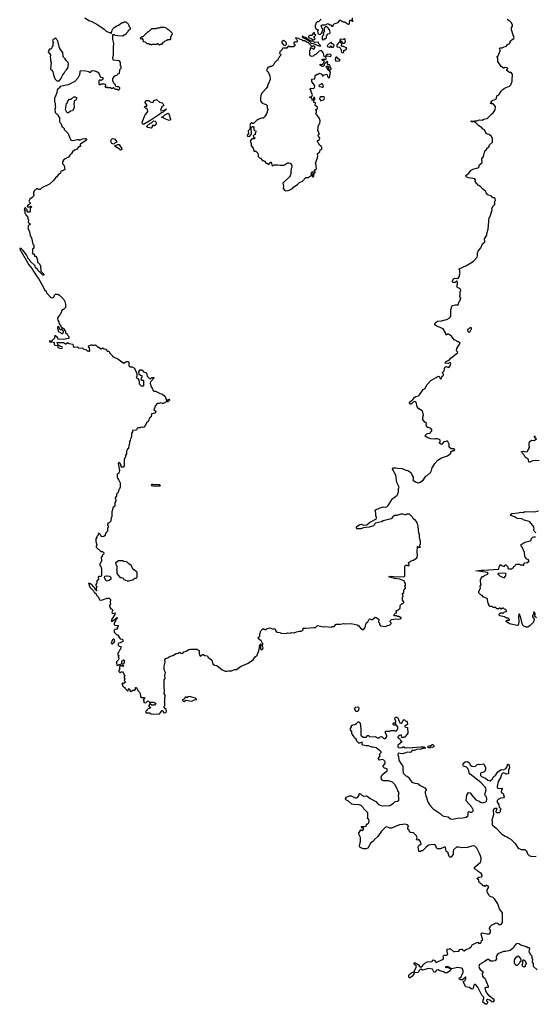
# Model space of a CAD drawing. Extents: x 1966327 to 2147849, y 395140 to 552178.
# Tile 301 of 316: x 2087882 to 2096551, y 495738 to 512296. Entities that reach past the tile are written whole.
import ezdxf

# ---------------------------------------------------------------- set-up
doc = ezdxf.new("R2010")
doc.units = 0

msp = doc.modelspace()

# ---------------------------------------------------------------- linework, layer by layer
at = {"layer": '0CON20XD'}
for points in [[(2088975, 512328), (2089055, 512279), (2089085, 512269), (2089195, 512209), (2089305, 512137), (2089336, 512106), (2089385, 512082), (2089402, 512082), (2089415, 512070), (2089428, 512072), (2089438, 512122), (2089450, 512145), (2089470, 512165), (2089515, 512192), (2089545, 512202), (2089605, 512250), (2089625, 512250), (2089635, 512260), (2089665, 512260), (2089682, 512242), (2089695, 512240), (2089708, 512228), (2089710, 512215), (2089720, 512205), (2089720, 512185), (2089740, 512165), (2089740, 512135), (2089700, 512105), (2089698, 512092), (2089670, 512065), (2089670, 512055), (2089658, 512042), (2089630, 512035), (2089615, 512020), (2089535, 512022), (2089483, 512033), (2089475, 512040), (2089445, 512040), (2089440, 512035), (2089443, 511965), (2089460, 511895), (2089453, 511835), (2089453, 511695), (2089443, 511655), (2089450, 511625), (2089455, 511620), (2089548, 511608), (2089570, 511575), (2089570, 511525), (2089580, 511515), (2089580, 511475), (2089560, 511455), (2089557, 511393), (2089547, 511383), (2089525, 511380), (2089515, 511360), (2089485, 511350), (2089462, 511328), (2089440, 511305), (2089440, 511275), (2089450, 511265), (2089460, 511235), (2089487, 511207), (2089490, 511185), (2089515, 511170), (2089545, 511170), (2089560, 511155), (2089560, 511135), (2089550, 511125), (2089548, 511112), (2089535, 511110), (2089525, 511120), (2089495, 511120), (2089465, 511150), (2089455, 511150), (2089445, 511140), (2089425, 511140), (2089415, 511150), (2089365, 511150), (2089355, 511160), (2089345, 511160), (2089335, 511150), (2089320, 511165), (2089320, 511175), (2089330, 511185), (2089328, 511198), (2089295, 511220), (2089285, 511210), (2089245, 511210), (2089238, 511202), (2089225, 511200), (2089220, 511205), (2089220, 511275), (2089235, 511290), (2089242, 511282), (2089255, 511280), (2089272, 511298), (2089290, 511305), (2089275, 511320), (2089252, 511322), (2089240, 511335), (2089219, 511389), (2089177, 511417), (2089145, 511430), (2089105, 511437), (2089085, 511430), (2089065, 511410), (2089055, 511410), (2089047, 511417), (2088992, 511432), (2088903, 511437), (2088893, 511427), (2088892, 511395), (2088882, 511355), (2088858, 511315), (2088808, 511255), (2088695, 511200), (2088565, 511170), (2088550, 511155), (2088550, 511145), (2088532, 511138), (2088510, 511115), (2088507, 511073), (2088480, 510995), (2088470, 510985), (2088470, 510915), (2088480, 510895), (2088480, 510845), (2088487, 510823), (2088472, 510785), (2088480, 510735), (2088505, 510710), (2088520, 510705), (2088528, 510678), (2088550, 510645), (2088553, 510583), (2088562, 510562), (2088580, 510545), (2088580, 510535), (2088590, 510525), (2088592, 510492), (2088605, 510490), (2088630, 510465), (2088632, 510452), (2088700, 510385), (2088723, 510303), (2088735, 510280), (2088755, 510268), (2088775, 510267), (2088855, 510282), (2088875, 510280), (2088895, 510268), (2088938, 510292), (2088975, 510300), (2088998, 510298), (2089004, 510284), (2088995, 510265), (2088907, 510205), (2088900, 510195), (2088906, 510164), (2088888, 510162), (2088865, 510148), (2088835, 510116), (2088805, 510103), (2088768, 510075), (2088753, 510047), (2088725, 510020), (2088704, 509986), (2088645, 509959), (2088618, 509935), (2088602, 509908), (2088601, 509885), (2088609, 509865), (2088632, 509842), (2088640, 509775), (2088610, 509755), (2088594, 509756), (2088575, 509748), (2088566, 509714), (2088531, 509689), (2088509, 509651), (2088482, 509635), (2088455, 509598), (2088385, 509532), (2088255, 509468), (2088225, 509440), (2088195, 509440), (2088185, 509450), (2088165, 509450), (2088145, 509430), (2088135, 509430), (2088123, 509417), (2088112, 509385), (2088118, 509335), (2088092, 509308), (2088054, 509276), (2088038, 509245), (2088042, 509232), (2088057, 509217), (2088057, 509203), (2088038, 509182), (2088010, 509165), (2088015, 509150), (2088055, 509150), (2088065, 509160), (2088078, 509158), (2088080, 509145), (2088060, 509125), (2088060, 509075), (2088045, 509060), (2088022, 509062), (2088010, 509075), (2088008, 509098), (2087992, 509112), (2087985, 509130), (2087962, 509128), (2087960, 509105), (2087980, 509085), (2087970, 509075), (2087970, 509045), (2087982, 509032), (2087983, 509013), (2088020, 508975), (2088020, 508945), (2088032, 508925), (2088023, 508893), (2088042, 508872), (2088060, 508865), (2088058, 508852), (2088045, 508850), (2088028, 508835), (2088022, 508795), (2088046, 508726), (2088057, 508667), (2088087, 508615), (2088090, 508565), (2088100, 508555), (2088103, 508523), (2088120, 508505), (2088120, 508455), (2088100, 508435), (2088100, 508385), (2088090, 508375), (2088105, 508360), (2088128, 508358), (2088132, 508322), (2088158, 508318), (2088160, 508305), (2088170, 508295), (2088170, 508275), (2088180, 508265), (2088180, 508215), (2088198, 508208), (2088218, 508188), (2088220, 508175), (2088230, 508165), (2088230, 508115), (2088240, 508105), (2088240, 508065), (2088288, 508018), (2088290, 508005), (2088285, 508000), (2088272, 508002), (2088190, 508085), (2088190, 508095), (2088170, 508105), (2088150, 508125), (2088140, 508155), (2088060, 508235), (2088060, 508245), (2088020, 508285), (2088020, 508295), (2087995, 508340), (2087943, 508413), (2087905, 508448), (2087885, 508450), (2087882, 508435), (2088038, 508175), (2088094, 508104), (2088118, 508055), (2088174, 507974)], [(2090235, 511870), (2090205, 511890), (2090195, 511890), (2090185, 511880), (2090105, 511880), (2090095, 511870), (2090088, 511878), (2090065, 511880), (2090055, 511890), (2090025, 511890), (2089998, 511918), (2089962, 511922), (2089960, 511965), (2089948, 511978), (2089935, 511980), (2089925, 511970), (2089910, 511985), (2089932, 512008), (2089965, 512020), (2090042, 512098), (2090055, 512100), (2090105, 512150), (2090185, 512150), (2090195, 512160), (2090235, 512158), (2090255, 512168), (2090305, 512168), (2090345, 512160), (2090375, 512130), (2090385, 512130), (2090440, 512075), (2090448, 512055), (2090420, 512005), (2090420, 511975), (2090405, 511960), (2090375, 511958), (2090345, 511940), (2090323, 511937), (2090305, 511920), (2090290, 511915), (2090265, 511880), (2090245, 511880), (2090235, 511870)], [(2092950, 512305), (2092908, 512262), (2092885, 512260), (2092862, 512238), (2092860, 512215), (2092850, 512205), (2092848, 512175), (2092862, 512142), (2092900, 512125), (2092900, 512115), (2092890, 512105), (2092892, 512072), (2092912, 512052), (2092935, 512050)], [(2092935, 512050), (2092958, 512072), (2092970, 512105), (2092980, 512115), (2092980, 512135), (2092962, 512152), (2092960, 512175), (2092950, 512185), (2092952, 512198), (2092965, 512210), (2093025, 512210), (2093065, 512230), (2093095, 512210), (2093118, 512208), (2093125, 512190), (2093145, 512190), (2093158, 512202), (2093160, 512215), (2093172, 512228), (2093235, 512250), (2093265, 512290), (2093278, 512288), (2093292, 512272), (2093305, 512270), (2093315, 512260), (2093345, 512260), (2093355, 512250), (2093368, 512248), (2093382, 512232), (2093405, 512222), (2093415, 512222), (2093427, 512233), (2093432, 512288), (2093455, 512290), (2093475, 512270), (2093488, 512272), (2093480, 512285), (2093480, 512325)], [(2092995, 511960), (2093012, 511978), (2093025, 511980), (2093038, 511992), (2093040, 512025), (2093050, 512035), (2093050, 512045), (2093065, 512060), (2093088, 512062), (2093100, 512075), (2093098, 512118), (2093082, 512132), (2093080, 512145), (2093055, 512170), (2093035, 512180), (2093022, 512178), (2093000, 512155), (2093000, 512095), (2092980, 512065), (2092990, 512055), (2092990, 512035), (2092970, 512015), (2092970, 511965), (2092995, 511960)], [(2095285, 507770), (2095240, 507790), (2095230, 507805), (2095237, 507813), (2095242, 507875), (2095235, 507900), (2095225, 507900), (2095203, 507877), (2095168, 507878), (2095152, 507895), (2095175, 507938), (2095195, 507948), (2095235, 507942), (2095265, 507960), (2095288, 508035), (2095280, 508045), (2095280, 508085), (2095270, 508095), (2095272, 508108), (2095395, 508162), (2095476, 508214), (2095515, 508242), (2095572, 508305), (2095580, 508325), (2095578, 508375), (2095592, 508405), (2095635, 508460), (2095662, 508525), (2095702, 508558), (2095698, 508612), (2095738, 508675), (2095738, 508702), (2095758, 508775), (2095773, 508967), (2095790, 508985), (2095797, 509003), (2095813, 509067), (2095827, 509093), (2095822, 509115), (2095840, 509165), (2095852, 509178), (2095870, 509185), (2095870, 509205), (2095860, 509215), (2095870, 509225), (2095870, 509245), (2095880, 509255), (2095878, 509288), (2095865, 509300), (2095845, 509300), (2095838, 509308), (2095825, 509310), (2095815, 509330), (2095755, 509350), (2095723, 509383), (2095720, 509405), (2095662, 509452), (2095640, 509475), (2095635, 509490), (2095625, 509490), (2095605, 509510), (2095595, 509510), (2095555, 509550), (2095538, 509575), (2095548, 509605), (2095535, 509622), (2095425, 509639), (2095391, 509651), (2095382, 509675), (2095433, 509717), (2095474, 509766), (2095515, 509790), (2095587, 509803), (2095600, 509815), (2095612, 509855), (2095658, 509895), (2095650, 509955), (2095677, 509995), (2095701, 510089), (2095730, 510115), (2095745, 510140), (2095770, 510155), (2095781, 510189), (2095830, 510235), (2095830, 510305), (2095820, 510315), (2095820, 510325), (2095777, 510367), (2095745, 510372), (2095724, 510384), (2095696, 510446), (2095665, 510460), (2095649, 510479), (2095595, 510517), (2095545, 510570), (2095515, 510580), (2095485, 510578), (2095472, 510585), (2095472, 510595), (2095525, 510590), (2095535, 510598), (2095565, 510598), (2095615, 510614), (2095655, 510607), (2095688, 510622), (2095735, 510633), (2095755, 510647), (2095815, 510710), (2095845, 510728), (2095877, 510783), (2095880, 510835), (2095845, 510882), (2095815, 510880), (2095800, 510885), (2095798, 510895), (2095818, 510912), (2095808, 510925), (2095890, 510965), (2095898, 510975), (2095902, 511015), (2095938, 511035), (2095974, 511096), (2096006, 511124), (2096033, 511147), (2096115, 511180), (2096137, 511203), (2096160, 511265), (2096160, 511325), (2096170, 511335), (2096168, 511375), (2096145, 511410), (2096115, 511408), (2096103, 511413), (2096074, 511444), (2096070, 511455), (2096088, 511475), (2096080, 511485), (2096035, 511490), (2096028, 511482), (2096015, 511480), (2095995, 511500), (2095975, 511510), (2095920, 511595), (2095922, 511652), (2095910, 511665), (2095910, 511675), (2095925, 511690), (2095962, 511775), (2095962, 511785), (2095947, 511805), (2095952, 511825), (2095996, 511824), (2096025, 511840), (2096065, 511850), (2096085, 511880), (2096120, 511895), (2096120, 511905), (2096130, 511915), (2096130, 511935), (2096165, 511970), (2096175, 511970), (2096188, 511982), (2096197, 511995), (2096177, 512037), (2096150, 512125), (2096153, 512157), (2096170, 512185), (2096170, 512205), (2096150, 512245), (2096125, 512272), (2096075, 512302)], [(2092935, 511852), (2092940, 511855), (2092938, 511865), (2092909, 511889), (2092898, 511918), (2092844, 511914), (2092807, 511937), (2092785, 511937), (2092732, 511962), (2092687, 511997), (2092662, 512002), (2092645, 512020), (2092630, 512015), (2092630, 512005), (2092648, 511998), (2092664, 511984), (2092685, 511972), (2092705, 511970), (2092720, 511955), (2092738, 511948), (2092782, 511902), (2092815, 511898), (2092885, 511867), (2092935, 511852)], [(2092815, 511958), (2092835, 511962), (2092850, 511975), (2092820, 512005), (2092838, 512012), (2092860, 512035), (2092840, 512055), (2092838, 512078), (2092825, 512080), (2092788, 512032), (2092752, 512028), (2092740, 512015), (2092740, 511995), (2092782, 511982), (2092815, 511958)], [(2088545, 511270), (2088575, 511300), (2088605, 511370), (2088630, 511395), (2088645, 511430), (2088675, 511460), (2088690, 511485), (2088700, 511505), (2088702, 511555), (2088698, 511575), (2088661, 511611), (2088646, 511636), (2088613, 511673), (2088608, 511745), (2088568, 511795), (2088553, 511823), (2088525, 511940), (2088502, 511962), (2088498, 511978), (2088485, 511990), (2088468, 511972), (2088432, 511958), (2088440, 511945), (2088440, 511925), (2088450, 511915), (2088450, 511905), (2088440, 511895), (2088440, 511855), (2088420, 511835), (2088418, 511812), (2088405, 511800), (2088385, 511800), (2088370, 511785), (2088360, 511755), (2088400, 511705), (2088392, 511665), (2088400, 511645), (2088400, 511595), (2088410, 511585), (2088400, 511465), (2088412, 511452), (2088428, 511448), (2088430, 511435), (2088440, 511425), (2088443, 511393), (2088450, 511385), (2088450, 511355), (2088460, 511345), (2088460, 511325), (2088480, 511305), (2088480, 511295), (2088505, 511270), (2088545, 511270)], [(2092345, 509420), (2092395, 509422), (2092415, 509428), (2092471, 509459), (2092492, 509485), (2092552, 509525), (2092585, 509560), (2092635, 509580), (2092695, 509640), (2092735, 509640), (2092755, 509660), (2092770, 509665), (2092782, 509678), (2092788, 509702), (2092782, 509715), (2092792, 509738), (2092805, 509740), (2092810, 509735), (2092810, 509695), (2092798, 509682), (2092798, 509665), (2092805, 509653), (2092825, 509658), (2092830, 509675), (2092820, 509695), (2092852, 509725), (2092848, 509738), (2092830, 509755), (2092872, 509795), (2092864, 509825), (2092869, 509849), (2092857, 509875), (2092893, 509995), (2092890, 510045), (2092918, 510062), (2092927, 510073), (2092932, 510108), (2092948, 510112), (2092960, 510125), (2092960, 510155), (2092950, 510165), (2092950, 510175), (2092935, 510180), (2092910, 510205), (2092910, 510215), (2092895, 510230), (2092890, 510245), (2092890, 510255), (2092902, 510268), (2092918, 510272), (2092920, 510295), (2092930, 510305), (2092930, 510315), (2092912, 510322), (2092903, 510343), (2092900, 510355), (2092920, 510375), (2092910, 510385), (2092910, 510405), (2092893, 510433), (2092892, 510455), (2092900, 510465), (2092898, 510502), (2092915, 510540), (2092927, 510553), (2092932, 510595), (2092920, 510635), (2092885, 510690), (2092860, 510715), (2092860, 510725), (2092870, 510735), (2092870, 510765), (2092863, 510773), (2092863, 510787), (2092875, 510790), (2092890, 510805), (2092890, 510825), (2092850, 510855), (2092858, 510898), (2092830, 510905), (2092830, 510935), (2092848, 510965), (2092840, 510985), (2092835, 510990), (2092822, 510988), (2092820, 510945), (2092815, 510940), (2092800, 510945), (2092800, 510965), (2092788, 510978), (2092760, 510985), (2092762, 510998), (2092785, 511000), (2092793, 511007), (2092803, 511035), (2092783, 511083), (2092782, 511105), (2092760, 511135), (2092777, 511143), (2092815, 511141), (2092828, 511142), (2092839, 511151), (2092844, 511184), (2092796, 511255), (2092796, 511294), (2092845, 511302), (2092851, 511345), (2092863, 511365), (2092885, 511378), (2092905, 511380), (2092925, 511398), (2092960, 511380), (2092975, 511350), (2092985, 511350), (2093002, 511368), (2093045, 511380), (2093060, 511335), (2093070, 511325), (2093090, 511320), (2093110, 511415), (2093080, 511450), (2093064, 511454), (2093052, 511485), (2093030, 511505), (2093055, 511520), (2093069, 511509), (2093080, 511450), (2093095, 511448), (2093105, 511453), (2093120, 511465), (2093121, 511475), (2093100, 511505), (2093090, 511535), (2093063, 511543), (2093050, 511555), (2093062, 511568), (2093055, 511592), (2093045, 511592), (2093025, 511570), (2093010, 511565), (2092990, 511510), (2092965, 511510), (2092935, 511530), (2092932, 511548), (2092963, 511543), (2092979, 511551), (2093000, 511595), (2092998, 511618), (2092985, 511620), (2092975, 511612), (2092963, 511623), (2092965, 511630), (2092995, 511640), (2093015, 511620), (2093026, 511624), (2093032, 511635), (2093030, 511680), (2093015, 511670), (2093000, 511675), (2092992, 511732), (2092955, 511780), (2092915, 511768), (2092868, 511715), (2092832, 511698), (2092815, 511682), (2092785, 511680), (2092762, 511702), (2092760, 511785), (2092770, 511795), (2092772, 511828), (2092818, 511808), (2092825, 511800), (2092838, 511812), (2092840, 511825), (2092850, 511835), (2092835, 511850), (2092805, 511850), (2092795, 511840), (2092782, 511852), (2092780, 511865), (2092768, 511878), (2092752, 511882), (2092748, 511898), (2092738, 511908), (2092713, 511913), (2092675, 511938), (2092643, 511943), (2092625, 511958), (2092588, 511968), (2092575, 511980), (2092525, 511990), (2092520, 511985), (2092538, 511968), (2092550, 511935), (2092535, 511920), (2092525, 511920), (2092515, 511930), (2092490, 511905), (2092490, 511885), (2092508, 511878), (2092510, 511855), (2092485, 511840), (2092415, 511840), (2092405, 511850), (2092395, 511850), (2092372, 511818), (2092305, 511820), (2092293, 511807), (2092285, 511780), (2092253, 511757), (2092252, 511732), (2092280, 511705), (2092250, 511675), (2092247, 511663), (2092230, 511645), (2092220, 511615), (2092205, 511610), (2092165, 511570), (2092155, 511540), (2092135, 511520), (2092125, 511520), (2092115, 511510), (2092095, 511510), (2092085, 511500), (2092065, 511500), (2092050, 511485), (2092050, 511475), (2092040, 511465), (2092040, 511435), (2092057, 511417), (2092080, 511365), (2092090, 511355), (2092092, 511288), (2092078, 511245), (2092048, 511195), (2092047, 511173), (2092025, 511140), (2091958, 511065), (2091938, 511025), (2091928, 510975), (2091928, 510935), (2091935, 510920), (2091960, 510895), (2092025, 510870), (2092042, 510852), (2092042, 510815), (2092052, 510785), (2092038, 510725), (2092005, 510670), (2091975, 510640), (2091945, 510640), (2091900, 510625), (2091885, 510610), (2091875, 510610), (2091815, 510550), (2091795, 510550), (2091785, 510560), (2091775, 510560), (2091765, 510550), (2091752, 510515), (2091760, 510475), (2091750, 510465), (2091750, 510455), (2091722, 510425), (2091730, 510385), (2091704, 510356), (2091715, 510338), (2091747, 510333), (2091772, 510368), (2091778, 510385), (2091772, 510478), (2091795, 510500), (2091808, 510498), (2091820, 510485), (2091820, 510445), (2091832, 510432), (2091850, 510425), (2091850, 510405), (2091840, 510395), (2091840, 510375), (2091850, 510365), (2091825, 510360), (2091810, 510345), (2091812, 510322), (2091828, 510318), (2091838, 510302), (2091825, 510290), (2091785, 510290), (2091758, 510255), (2091772, 510212), (2091772, 510175), (2091807, 510137), (2091820, 510085), (2091835, 510080), (2091848, 510088), (2091885, 510050), (2091892, 509995), (2091912, 509972), (2091928, 509968), (2091965, 509930), (2091975, 509930), (2091985, 509920), (2092008, 509918), (2092012, 509902), (2092032, 509882), (2092048, 509878), (2092062, 509862), (2092088, 509882), (2092095, 509900), (2092108, 509898), (2092123, 509853), (2092135, 509840), (2092165, 509858), (2092215, 509858), (2092255, 509848), (2092315, 509852), (2092335, 509858), (2092385, 509888), (2092405, 509890), (2092430, 509885), (2092450, 509865), (2092460, 509815), (2092448, 509792), (2092440, 509745), (2092442, 509708), (2092427, 509673), (2092418, 509655), (2092308, 509545), (2092320, 509495), (2092310, 509455), (2092345, 509420)], [(2092345, 511862), (2092367, 511883), (2092367, 511907), (2092342, 511935), (2092315, 511946), (2092290, 511925), (2092290, 511905), (2092315, 511872), (2092345, 511862)], [(2093155, 511832), (2093170, 511855), (2093167, 511867), (2093148, 511888), (2093132, 511892), (2093125, 511910), (2093105, 511910), (2093052, 511865), (2093057, 511847), (2093085, 511834), (2093100, 511835), (2093115, 511860), (2093127, 511837), (2093155, 511832)], [(2093315, 511739), (2093325, 511743), (2093331, 511755), (2093330, 511780), (2093365, 511792), (2093380, 511815), (2093378, 511825), (2093325, 511848), (2093300, 511845), (2093292, 511855), (2093298, 511885), (2093292, 511895), (2093268, 511918), (2093255, 511920), (2093214, 511876), (2093213, 511843), (2093225, 511836), (2093261, 511841), (2093278, 511805), (2093292, 511792), (2093289, 511765), (2093296, 511746), (2093315, 511739)], [(2093322, 511902), (2093345, 511903), (2093362, 511925), (2093355, 511970), (2093345, 511972), (2093326, 511964), (2093275, 511968), (2093265, 511960), (2093262, 511932), (2093275, 511930), (2093285, 511938), (2093303, 511913), (2093322, 511902)], [(2093105, 511680), (2093115, 511683), (2093120, 511695), (2093117, 511705), (2093105, 511713), (2093063, 511717), (2093042, 511708), (2093030, 511695), (2093030, 511680), (2093055, 511690), (2093105, 511680)], [(2093195, 511600), (2093255, 511603), (2093270, 511615), (2093235, 511636), (2093215, 511664), (2093205, 511668), (2093192, 511658), (2093186, 511635), (2093195, 511600)], [(2092965, 511160), (2092975, 511162), (2092992, 511175), (2092987, 511197), (2092968, 511218), (2092955, 511220), (2092917, 511195), (2092913, 511183), (2092923, 511173), (2092957, 511167), (2092965, 511160)], [(2088705, 510730), (2088685, 510730), (2088670, 510745), (2088670, 510755), (2088650, 510785), (2088670, 510885), (2088680, 510895), (2088690, 510925), (2088722, 510958), (2088748, 510962), (2088762, 510978), (2088778, 510982), (2088795, 511000), (2088815, 511000), (2088822, 510992), (2088838, 510988), (2088840, 510965), (2088830, 510955), (2088828, 510942), (2088812, 510938), (2088800, 510925), (2088800, 510895), (2088790, 510885), (2088790, 510865), (2088800, 510855), (2088800, 510815), (2088768, 510762), (2088735, 510760), (2088705, 510730)], [(2089965, 510534), (2089948, 510545), (2089943, 510575), (2089990, 510695), (2090026, 510734), (2090036, 510755), (2090023, 510803), (2089995, 510808), (2089982, 510822), (2089995, 510840), (2090017, 510843), (2090026, 510854), (2089990, 510905), (2090004, 510936), (2090055, 510937), (2090076, 510916), (2090114, 510904), (2090128, 510912), (2090142, 510935), (2090185, 510952), (2090235, 510908), (2090275, 510897), (2090290, 510885), (2090306, 510854), (2090271, 510829), (2090251, 510775), (2090253, 510765), (2090318, 510772), (2090345, 510798), (2090347, 510785), (2090295, 510740), (2090268, 510732), (2090223, 510695), (2090085, 510604), (2089965, 510534)], [(2092945, 510934), (2093003, 510955), (2093009, 510975), (2092999, 510999), (2092945, 510998), (2092929, 510985), (2092922, 510965), (2092945, 510934)], [(2090395, 510602), (2090312, 510632), (2090295, 510650), (2090272, 510652), (2090272, 510665), (2090295, 510668), (2090325, 510696), (2090376, 510726), (2090388, 510715), (2090420, 510625), (2090415, 510610), (2090395, 510602)], [(2090085, 510470), (2090065, 510480), (2090035, 510482), (2090020, 510495), (2090022, 510505), (2090075, 510554), (2090100, 510560), (2090118, 510582), (2090145, 510593), (2090160, 510590), (2090171, 510581), (2090176, 510565), (2090172, 510528), (2090149, 510511), (2090135, 510510), (2090125, 510520), (2090112, 510518), (2090110, 510495), (2090095, 510472), (2090085, 510470)], [(2089465, 510204), (2089434, 510214), (2089412, 510245), (2089420, 510275), (2089445, 510300), (2089475, 510290), (2089500, 510265), (2089510, 510245), (2089508, 510232), (2089486, 510224), (2089465, 510204)], [(2089575, 510102), (2089556, 510126), (2089485, 510161), (2089484, 510176), (2089535, 510199), (2089555, 510200), (2089598, 510125), (2089595, 510108), (2089575, 510102)], [(2088174, 507974), (2088198, 507945), (2088272, 507815), (2088300, 507755), (2088325, 507730), (2088332, 507702), (2088397, 507637), (2088414, 507624), (2088435, 507618), (2088455, 507630), (2088470, 507665), (2088485, 507680), (2088525, 507680), (2088550, 507665), (2088625, 507590), (2088648, 507545), (2088650, 507495), (2088660, 507485), (2088650, 507455), (2088618, 507422), (2088593, 507407), (2088567, 507343), (2088550, 507325), (2088550, 507315), (2088532, 507298), (2088520, 507265), (2088523, 507243), (2088540, 507215), (2088540, 507195), (2088550, 507185), (2088552, 507172), (2088565, 507170), (2088582, 507132), (2088630, 507095), (2088630, 507085), (2088650, 507055), (2088650, 507025), (2088668, 507018), (2088688, 506998), (2088690, 506985), (2088707, 506967), (2088710, 506935), (2088615, 506918), (2088535, 506922), (2088506, 506966), (2088495, 506970), (2088475, 506990), (2088465, 506940), (2088418, 506892), (2088385, 506898), (2088385, 506880), (2088425, 506880), (2088460, 506865), (2088462, 506832), (2088473, 506823), (2088518, 506818), (2088522, 506785), (2088575, 506767), (2088595, 506772), (2088600, 506785), (2088597, 506795), (2088555, 506808), (2088532, 506822), (2088510, 506865), (2088525, 506872), (2088535, 506868), (2088617, 506867), (2088638, 506858), (2088655, 506840), (2088685, 506868), (2088715, 506848), (2088778, 506838), (2088780, 506805), (2088795, 506790), (2088852, 506792), (2088875, 506772), (2088935, 506780), (2088952, 506762), (2088997, 506747), (2089015, 506730), (2089035, 506730), (2089045, 506720), (2089055, 506720), (2089060, 506725), (2089058, 506775), (2089040, 506805), (2089042, 506818), (2089075, 506820), (2089085, 506830), (2089095, 506830), (2089105, 506820), (2089135, 506820), (2089145, 506830), (2089152, 506822), (2089165, 506820), (2089195, 506790), (2089215, 506790), (2089245, 506760), (2089258, 506762), (2089275, 506780), (2089305, 506760), (2089328, 506758), (2089350, 506735), (2089355, 506720), (2089375, 506720), (2089390, 506705), (2089390, 506695), (2089440, 506645), (2089445, 506630), (2089455, 506630), (2089465, 506620), (2089535, 506590), (2089620, 506525), (2089635, 506518), (2089675, 506550), (2089708, 506548), (2089720, 506535), (2089720, 506475), (2089745, 506460), (2089775, 506460), (2089810, 506435), (2089852, 506342), (2089850, 506295), (2089840, 506285), (2089878, 506248), (2089880, 506235), (2089890, 506225), (2089893, 506173), (2089925, 506140), (2089965, 506140), (2089970, 506145), (2089972, 506222), (2089965, 506228), (2089935, 506230), (2089922, 506242), (2089928, 506272), (2089940, 506285), (2089940, 506305), (2089915, 506310), (2089892, 506332), (2089888, 506375), (2089905, 506410), (2089935, 506410), (2089949, 506399), (2089965, 506373), (2090002, 506362), (2090015, 506350), (2090024, 506304), (2090062, 506262), (2090085, 506260), (2090105, 506280), (2090138, 506278), (2090140, 506265), (2090082, 506208), (2090078, 506185), (2090088, 506135), (2090117, 506087), (2090125, 506060), (2090135, 506050), (2090167, 506047), (2090245, 506008), (2090285, 506000), (2090327, 505957), (2090352, 505892), (2090365, 505890), (2090375, 505910), (2090395, 505912), (2090408, 505905), (2090375, 505872), (2090365, 505868), (2090345, 505870), (2090295, 505842), (2090285, 505842), (2090255, 505850), (2090225, 505840), (2090195, 505840), (2090165, 505810), (2090140, 505735), (2090165, 505720), (2090170, 505705), (2090155, 505680), (2090100, 505665), (2090090, 505615), (2090070, 505605), (2090045, 505540), (2090014, 505516), (2089998, 505475), (2089970, 505445), (2089955, 505438), (2089925, 505442), (2089905, 505432), (2089868, 505432), (2089850, 505415), (2089848, 505392), (2089785, 505390), (2089780, 505385), (2089780, 505365), (2089760, 505335), (2089760, 505275), (2089750, 505265), (2089742, 505218), (2089730, 505205), (2089730, 505165), (2089718, 505142), (2089710, 505085), (2089692, 505068), (2089690, 505055), (2089680, 505045), (2089680, 504995), (2089660, 504965), (2089660, 504945), (2089650, 504935), (2089650, 504915), (2089640, 504905), (2089638, 504795), (2089630, 504775), (2089625, 504770), (2089595, 504770), (2089590, 504775), (2089590, 504805), (2089572, 504835), (2089555, 504847), (2089544, 504846), (2089537, 504835), (2089560, 504715), (2089548, 504672), (2089520, 504645), (2089520, 504595), (2089530, 504585), (2089530, 504575), (2089550, 504555), (2089570, 504505), (2089570, 504435), (2089560, 504405), (2089550, 504395), (2089540, 504345), (2089512, 504318), (2089510, 504285), (2089490, 504255), (2089490, 504245), (2089500, 504235), (2089500, 504205), (2089480, 504175), (2089480, 504115), (2089450, 504085), (2089437, 504033), (2089430, 504025), (2089430, 503935), (2089420, 503925), (2089417, 503863), (2089388, 503832), (2089372, 503828), (2089360, 503815), (2089360, 503795), (2089370, 503785), (2089370, 503755), (2089360, 503745), (2089360, 503695), (2089332, 503668), (2089330, 503655), (2089320, 503645), (2089318, 503622), (2089297, 503603), (2089255, 503600), (2089248, 503628), (2089218, 503658), (2089202, 503658), (2089200, 503625), (2089180, 503605), (2089180, 503595), (2089160, 503565), (2089162, 503522), (2089180, 503465), (2089180, 503455), (2089170, 503445), (2089170, 503425), (2089245, 503350), (2089275, 503350), (2089300, 503325), (2089298, 503312), (2089270, 503285), (2089268, 503262), (2089250, 503255), (2089250, 503235), (2089260, 503225), (2089260, 503185), (2089242, 503168), (2089240, 503155), (2089230, 503145), (2089230, 503115), (2089250, 503095), (2089250, 503075), (2089260, 503065), (2089260, 502945), (2089245, 502930), (2089215, 502932), (2089200, 502925), (2089210, 502875), (2089182, 502858), (2089180, 502825), (2089160, 502795), (2089162, 502782), (2089180, 502765), (2089180, 502755), (2089170, 502745), (2089170, 502700), (2089178, 502698), (2089178, 502692), (2089152, 502712), (2089138, 502748), (2089128, 502758), (2089115, 502760), (2089110, 502775), (2089075, 502810), (2089045, 502820), (2089040, 502805), (2089050, 502795), (2089050, 502775), (2089060, 502765), (2089062, 502752), (2089123, 502693), (2089135, 502670), (2089168, 502638), (2089175, 502620), (2089207, 502587), (2089225, 502542), (2089255, 502533), (2089355, 502570), (2089385, 502570), (2089407, 502547), (2089402, 502495), (2089408, 502475), (2089392, 502445), (2089398, 502415), (2089415, 502390), (2089428, 502388), (2089442, 502372), (2089442, 502355), (2089433, 502335), (2089438, 502315), (2089445, 502310), (2089485, 502320), (2089490, 502315), (2089483, 502295), (2089431, 502215), (2089422, 502182), (2089435, 502182), (2089488, 502212), (2089515, 502240), (2089520, 502235), (2089520, 502225), (2089502, 502208), (2089500, 502195), (2089472, 502155), (2089470, 502125), (2089484, 502114), (2089537, 502107), (2089540, 502095), (2089520, 502075), (2089520, 502065), (2089530, 502055), (2089515, 502044), (2089485, 502040), (2089472, 502028), (2089468, 502005), (2089470, 501995), (2089515, 501950), (2089525, 501950), (2089550, 501925), (2089550, 501915), (2089570, 501885), (2089605, 501880), (2089618, 501868), (2089620, 501845), (2089570, 501815), (2089545, 501810), (2089537, 501795), (2089539, 501779), (2089553, 501763), (2089590, 501755), (2089580, 501745), (2089578, 501712), (2089565, 501700), (2089550, 501665), (2089532, 501645), (2089530, 501615), (2089550, 501605), (2089550, 501595), (2089540, 501585), (2089540, 501575), (2089550, 501565), (2089548, 501545), (2089540, 501525), (2089510, 501495), (2089508, 501475), (2089515, 501440), (2089545, 501440), (2089555, 501450), (2089575, 501450), (2089600, 501475), (2089602, 501508), (2089625, 501530), (2089640, 501525), (2089640, 501475), (2089610, 501465), (2089628, 501422), (2089615, 501420), (2089605, 501430), (2089572, 501428), (2089560, 501415), (2089560, 501365), (2089550, 501355), (2089550, 501335), (2089565, 501320), (2089575, 501320), (2089585, 501330), (2089608, 501328), (2089628, 501308), (2089640, 501275), (2089650, 501265), (2089650, 501255), (2089640, 501245), (2089640, 501225), (2089650, 501215), (2089640, 501185), (2089658, 501168), (2089660, 501155), (2089635, 501130), (2089625, 501130), (2089615, 501140), (2089602, 501128), (2089610, 501115), (2089612, 501092), (2089632, 501072), (2089648, 501068), (2089652, 501052), (2089695, 501010), (2089708, 501012), (2089710, 501045), (2089725, 501050), (2089742, 501012), (2089755, 501000), (2089785, 501020), (2089818, 501022), (2089830, 501035), (2089832, 501068), (2089848, 501068), (2089870, 501015), (2089898, 500988), (2089900, 500975), (2089910, 500965), (2089912, 500912), (2089925, 500900), (2089975, 500900), (2089980, 500895), (2089980, 500885), (2089960, 500855), (2089970, 500835), (2089972, 500812), (2090005, 500810), (2090032, 500838), (2090045, 500840), (2090065, 500820), (2090135, 500820), (2090170, 500795), (2090168, 500782), (2090155, 500770), (2090145, 500780), (2090135, 500770), (2090105, 500770), (2090075, 500790), (2090062, 500788), (2090058, 500762), (2090050, 500755), (2090062, 500742), (2090078, 500738), (2090080, 500725), (2090042, 500708), (2090030, 500695), (2090028, 500682), (2090015, 500680), (2090002, 500668), (2090002, 500642), (2090065, 500640), (2090093, 500623), (2090125, 500618), (2090235, 500620)], [(2090235, 500620), (2090260, 500655), (2090260, 500665), (2090275, 500680), (2090288, 500678), (2090302, 500645), (2090315, 500637), (2090343, 500647), (2090352, 500665), (2090343, 500693), (2090310, 500725), (2090310, 500745), (2090320, 500755), (2090320, 500815), (2090312, 500825), (2090320, 500835), (2090320, 500895), (2090328, 500915), (2090327, 500937), (2090313, 500965), (2090318, 501015), (2090310, 501065), (2090310, 501165), (2090312, 501195), (2090330, 501215), (2090320, 501275), (2090333, 501315), (2090314, 501364), (2090312, 501425), (2090326, 501494), (2090325, 501530), (2090339, 501551), (2090375, 501563), (2090400, 501585), (2090455, 501604), (2090515, 501640), (2090545, 501642), (2090575, 501660), (2090590, 501645), (2090615, 501638), (2090626, 501644), (2090643, 501667), (2090682, 501678), (2090725, 501702), (2090755, 501710), (2090835, 501712), (2090865, 501710), (2090882, 501692), (2090900, 501685), (2090900, 501635), (2090913, 501603), (2090925, 501590), (2090955, 501620), (2090965, 501620), (2090993, 501603), (2091037, 501597), (2091052, 501572), (2091080, 501555), (2091110, 501525), (2091130, 501465), (2091155, 501440), (2091197, 501437), (2091285, 501360), (2091305, 501358), (2091335, 501342), (2091365, 501338), (2091395, 501348), (2091443, 501347), (2091495, 501368), (2091525, 501368), (2091594, 501416), (2091710, 501470), (2091805, 501528), (2091837, 501573), (2091875, 501610), (2091910, 501705), (2091922, 501785), (2091935, 501800), (2091940, 501775), (2091930, 501765), (2091930, 501715), (2091955, 501698), (2091969, 501715), (2091973, 501735), (2091967, 501765), (2091970, 501805), (2091958, 501818), (2091943, 501853), (2091898, 501885), (2091892, 501905), (2091922, 501928), (2091920, 501965), (2091935, 502020), (2091973, 502057), (2092005, 502042), (2092027, 502043), (2092045, 502060), (2092085, 502068), (2092135, 502052), (2092165, 502052), (2092176, 502046), (2092183, 502023), (2092208, 501998), (2092265, 501990), (2092275, 501980), (2092355, 501972), (2092388, 501982), (2092425, 501980), (2092455, 501988), (2092495, 501982), (2092538, 502002), (2092585, 502012), (2092615, 502012), (2092638, 502022), (2092650, 502035), (2092650, 502045), (2092640, 502055), (2092654, 502066), (2092695, 502062), (2092825, 502077), (2092856, 502074), (2092885, 502103), (2092895, 502106), (2092985, 502088), (2093015, 502092), (2093067, 502083), (2093125, 502082), (2093135, 502090), (2093167, 502093), (2093205, 502130), (2093275, 502132), (2093325, 502142), (2093345, 502138), (2093455, 502142), (2093555, 502122), (2093583, 502103), (2093610, 502065), (2093655, 502038), (2093668, 502045), (2093693, 502075), (2093705, 502150), (2093735, 502170), (2093757, 502213), (2093765, 502218), (2093795, 502207), (2093815, 502210), (2093861, 502249), (2093878, 502245), (2093918, 502215), (2093914, 502164), (2093930, 502145), (2093930, 502125), (2093950, 502105), (2094035, 502090), (2094065, 502110), (2094097, 502113), (2094115, 502130), (2094130, 502135), (2094130, 502155), (2094112, 502172), (2094110, 502185), (2094135, 502210), (2094175, 502212), (2094195, 502220), (2094255, 502212), (2094285, 502220), (2094298, 502232), (2094295, 502240), (2094285, 502240), (2094255, 502260), (2094235, 502260), (2094225, 502270), (2094183, 502273), (2094170, 502285), (2094205, 502320), (2094218, 502322), (2094220, 502335), (2094210, 502345), (2094210, 502355), (2094245, 502370), (2094278, 502402), (2094280, 502445), (2094315, 502480), (2094325, 502480), (2094340, 502495), (2094340, 502505), (2094320, 502535), (2094320, 502585), (2094330, 502595), (2094320, 502645), (2094340, 502665), (2094340, 502705), (2094370, 502735), (2094370, 502755), (2094360, 502765), (2094360, 502775), (2094370, 502785), (2094370, 502815), (2094350, 502835), (2094350, 502845), (2094360, 502855), (2094295, 502874), (2094275, 502886), (2094185, 502900), (2094090, 502925), (2094116, 502936), (2094225, 502929), (2094345, 502930), (2094360, 502935), (2094360, 503105), (2094375, 503120), (2094395, 503120), (2094405, 503110), (2094415, 503110), (2094430, 503125), (2094425, 503150), (2094420, 503165), (2094430, 503175), (2094465, 503198), (2094505, 503208), (2094558, 503245), (2094572, 503285), (2094567, 503345), (2094570, 503435), (2094578, 503438), (2094595, 503420), (2094620, 503425), (2094610, 503435), (2094610, 503465), (2094618, 503475), (2094622, 503525), (2094602, 503585), (2094602, 503635), (2094590, 503665), (2094582, 503775), (2094572, 503822), (2094550, 503865), (2094528, 503888), (2094512, 503892), (2094490, 503915), (2094490, 503925), (2094435, 503980), (2094385, 503980), (2094375, 503970), (2094355, 503970), (2094332, 503982), (2094288, 503982), (2094225, 503960), (2094185, 503957), (2094154, 503935), (2094125, 503903), (2093992, 503868), (2093965, 503854), (2093865, 503830), (2093849, 503815), (2093843, 503795), (2093828, 503785), (2093755, 503764), (2093665, 503750), (2093616, 503734), (2093565, 503731), (2093555, 503734), (2093545, 503748), (2093544, 503766), (2093555, 503778), (2093602, 503805), (2093625, 503810), (2093665, 503796), (2093717, 503803), (2093765, 503840), (2093870, 503895), (2093880, 503905), (2093880, 503935), (2093872, 503945), (2093868, 503995), (2093860, 504045), (2093880, 504065), (2093915, 504070), (2093925, 504080), (2093995, 504103), (2094035, 504097), (2094055, 504102), (2094076, 504124), (2094125, 504202), (2094136, 504234), (2094202, 504275), (2094229, 504301), (2094242, 504325), (2094250, 504355), (2094250, 504405), (2094263, 504437), (2094221, 504511), (2094207, 504637), (2094153, 504725), (2094148, 504745), (2094155, 504760), (2094205, 504762), (2094235, 504752), (2094315, 504748), (2094375, 504718), (2094405, 504712), (2094435, 504698), (2094462, 504675), (2094479, 504629), (2094498, 504605), (2094500, 504565), (2094492, 504552), (2094535, 504522), (2094575, 504510), (2094605, 504512), (2094666, 504554), (2094711, 504619), (2094735, 504632), (2094789, 504681), (2094808, 504715), (2094815, 504760), (2094830, 504775), (2094862, 504835), (2094911, 504889), (2094973, 504927), (2095075, 504962), (2095098, 504978), (2095130, 505005), (2095130, 505025), (2095142, 505038), (2095155, 505040), (2095165, 505050), (2095185, 505050), (2095200, 505065), (2095175, 505080), (2095135, 505080), (2095100, 505105), (2095100, 505165), (2095090, 505175), (2095088, 505198), (2095075, 505210), (2095055, 505210), (2095045, 505200), (2095012, 505198), (2094975, 505150), (2094940, 505175), (2094940, 505185), (2094950, 505195), (2094950, 505225), (2094938, 505238), (2094915, 505240), (2094905, 505250), (2094875, 505250), (2094855, 505242), (2094795, 505248), (2094745, 505262), (2094700, 505295), (2094705, 505310), (2094734, 505336), (2094785, 505340), (2094790, 505355), (2094808, 505375), (2094814, 505395), (2094795, 505423), (2094755, 505440), (2094735, 505440), (2094725, 505450), (2094718, 505475), (2094720, 505505), (2094688, 505535), (2094662, 505575), (2094660, 505605), (2094672, 505645), (2094662, 505695), (2094649, 505719), (2094595, 505752), (2094564, 505784), (2094545, 505862), (2094523, 505877), (2094500, 505865), (2094465, 505830), (2094455, 505830), (2094438, 505855), (2094438, 505865), (2094493, 505907), (2094525, 505947), (2094542, 505958), (2094585, 505970), (2094603, 505985), (2094665, 506078), (2094697, 506095), (2094725, 506153), (2094795, 506227), (2094842, 506258), (2094885, 506277), (2094915, 506300), (2094935, 506298), (2094958, 506258), (2094976, 506264), (2094982, 506285), (2094985, 506300), (2095010, 506315), (2095010, 506335), (2094992, 506352), (2094990, 506365), (2095017, 506393), (2095032, 506448), (2095045, 506462), (2095095, 506448), (2095117, 506473), (2095128, 506515), (2095125, 506530), (2095083, 506517), (2095035, 506520), (2095032, 506525), (2095060, 506555), (2095105, 506572), (2095135, 506610), (2095242, 506695), (2095250, 506705), (2095228, 506725), (2095234, 506766), (2095290, 506855), (2095265, 506880), (2095245, 506880), (2095228, 506898), (2095185, 506912), (2095140, 506975), (2095090, 507005), (2095075, 507010), (2095052, 506992), (2095039, 507029), (2094999, 507099), (2094883, 507145), (2094862, 507165), (2094860, 507185), (2094877, 507205), (2094905, 507224), (2094975, 507230), (2095035, 507250), (2095066, 507254), (2095105, 507278), (2095123, 507297), (2095130, 507315), (2095133, 507415), (2095153, 507487), (2095205, 507500), (2095255, 507500), (2095273, 507557), (2095290, 507575), (2095290, 507595), (2095300, 507605), (2095300, 507615), (2095283, 507633), (2095280, 507645), (2095290, 507665), (2095290, 507725), (2095300, 507735), (2095300, 507745), (2095285, 507770)], [(2088605, 507020), (2088620, 507045), (2088618, 507058), (2088602, 507072), (2088595, 507090), (2088585, 507090), (2088575, 507080), (2088562, 507082), (2088560, 507095), (2088550, 507105), (2088548, 507128), (2088532, 507138), (2088520, 507125), (2088520, 507095), (2088530, 507085), (2088530, 507055), (2088568, 507038), (2088585, 507020), (2088605, 507020)], [(2095445, 507040), (2095458, 507052), (2095470, 507085), (2095480, 507095), (2095478, 507108), (2095465, 507120), (2095458, 507112), (2095445, 507110), (2095428, 507092), (2095410, 507085), (2095412, 507062), (2095432, 507042), (2095445, 507040)], [(2096615, 504882), (2096505, 504878), (2096445, 504850), (2096430, 504905), (2096378, 504938), (2096358, 504985), (2096322, 505015), (2096320, 505035), (2096345, 505042), (2096385, 505028), (2096420, 505035), (2096420, 505045), (2096430, 505055), (2096430, 505065), (2096450, 505085), (2096450, 505105), (2096460, 505115), (2096450, 505125), (2096448, 505155), (2096447, 505175), (2096454, 505196), (2096485, 505226), (2096529, 505221), (2096570, 505245), (2096544, 505264), (2096535, 505290), (2096555, 505290)], [(2090125, 504449), (2090109, 504455), (2090096, 504475), (2090102, 504485), (2090115, 504487), (2090225, 504478), (2090244, 504465), (2090242, 504455), (2090235, 504451), (2090125, 504449)], [(2096560, 503665), (2096532, 503695), (2096520, 503715), (2096525, 503720), (2096530, 503725), (2096528, 503765), (2096460, 503850), (2096430, 503865), (2096365, 503879), (2096325, 503900), (2096245, 503909), (2096211, 503931), (2096145, 503960), (2096136, 503975), (2096155, 503994), (2096265, 504001), (2096305, 504016), (2096345, 504011), (2096375, 504026), (2096535, 504019), (2096605, 504038)], [(2096570, 502235), (2096542, 502262), (2096540, 502285), (2096550, 502295), (2096550, 502305), (2096545, 502320), (2096525, 502340), (2096520, 502335), (2096520, 502295), (2096502, 502275), (2096502, 502255), (2096530, 502215), (2096518, 502165), (2096465, 502108), (2096425, 502078), (2096395, 502082), (2096358, 502098), (2096335, 502120), (2096310, 502235), (2096285, 502300), (2096275, 502300), (2096270, 502265), (2096274, 502165), (2096265, 502112), (2096248, 502108), (2096115, 502138), (2096060, 502175), (2096062, 502188), (2096075, 502200), (2096095, 502200), (2096105, 502190), (2096118, 502202), (2096118, 502208), (2096095, 502230), (2096065, 502230), (2096032, 502252), (2095955, 502272), (2095943, 502283), (2095942, 502298), (2095965, 502320), (2095995, 502320), (2096005, 502310), (2096032, 502338), (2096068, 502342), (2096068, 502358), (2096048, 502378), (2096032, 502382), (2096015, 502400), (2096005, 502400), (2095975, 502380), (2095955, 502400), (2095945, 502400), (2095935, 502390), (2095905, 502390), (2095892, 502402), (2095885, 502420), (2095875, 502410), (2095845, 502410), (2095825, 502430), (2095785, 502430), (2095770, 502445), (2095770, 502465), (2095760, 502485), (2095750, 502495), (2095746, 502556), (2095675, 502590), (2095655, 502610), (2095645, 502610), (2095600, 502655), (2095600, 502685), (2095630, 502735), (2095623, 502767), (2095640, 502795), (2095637, 502827), (2095630, 502835), (2095630, 502875), (2095638, 502902), (2095665, 502930), (2095677, 502933), (2095695, 502950), (2095748, 502972), (2095760, 502985), (2095745, 502998), (2095550, 503025), (2095645, 503041), (2095685, 503038), (2095930, 503055), (2095940, 503065), (2095943, 503087), (2095965, 503140), (2095973, 503123), (2096025, 503100), (2096040, 503115), (2096042, 503128), (2096057, 503127), (2096090, 503095), (2096090, 503065), (2096105, 503060), (2096155, 503062), (2096172, 503078), (2096185, 503080), (2096192, 503098), (2096205, 503108), (2096225, 503140), (2096285, 503140), (2096295, 503130), (2096335, 503130), (2096345, 503120), (2096358, 503122), (2096360, 503145), (2096375, 503160), (2096425, 503170), (2096450, 503195), (2096429, 503219), (2096410, 503225), (2096380, 503255), (2096372, 503275), (2096367, 503337), (2096328, 503428), (2096313, 503443), (2096310, 503465), (2096375, 503510), (2096465, 503530), (2096480, 503545), (2096480, 503565), (2096510, 503595), (2096525, 503602), (2096555, 503598)], [(2089715, 502852), (2089695, 502852), (2089640, 502875), (2089625, 502900), (2089602, 502912), (2089575, 502910), (2089568, 502928), (2089520, 502985), (2089520, 503035), (2089510, 503045), (2089520, 503055), (2089520, 503105), (2089510, 503115), (2089500, 503165), (2089545, 503200), (2089615, 503202), (2089635, 503192), (2089680, 503185), (2089701, 503161), (2089735, 503140), (2089755, 503120), (2089772, 503072), (2089792, 503052), (2089805, 503050), (2089848, 503018), (2089854, 502995), (2089850, 502915), (2089835, 502900), (2089815, 502900), (2089785, 502870), (2089765, 502870), (2089715, 502852)], [(2089346, 502856), (2089331, 502865), (2089310, 502915), (2089314, 502936), (2089334, 502946), (2089354, 502946), (2089390, 502940), (2089408, 502928), (2089417, 502907), (2089412, 502888), (2089385, 502863), (2089346, 502856)], [(2096025, 502910), (2096050, 502935), (2096057, 502953), (2096060, 502975), (2096048, 502985), (2096005, 502990), (2095920, 502985), (2095924, 502964), (2095935, 502960), (2095960, 502935), (2096025, 502910)], [(2089435, 501802), (2089472, 501828), (2089482, 501845), (2089477, 501867), (2089465, 501878), (2089454, 501876), (2089444, 501866), (2089422, 501815), (2089424, 501804), (2089435, 501802)], [(2090645, 500832), (2090675, 500850), (2090775, 500837), (2090813, 500857), (2090860, 500865), (2090837, 500887), (2090735, 500912), (2090715, 500908), (2090695, 500890), (2090682, 500902), (2090665, 500902), (2090645, 500870), (2090620, 500855), (2090620, 500845), (2090630, 500835), (2090645, 500832)], [(2093535, 500660), (2093512, 500715), (2093535, 500732), (2093565, 500740), (2093576, 500736), (2093584, 500715), (2093580, 500685), (2093565, 500662), (2093535, 500660)], [(2093742, 499225), (2093775, 499198), (2093868, 499148), (2093910, 499105), (2093953, 499083), (2093975, 499078), (2094105, 499080), (2094165, 499120), (2094192, 499148), (2094235, 499152), (2094255, 499170), (2094257, 499205), (2094249, 499255), (2094260, 499295), (2094239, 499325), (2094221, 499375), (2094187, 499435), (2094150, 499475), (2094083, 499493), (2093995, 499498), (2093963, 499515), (2093962, 499565), (2093980, 499605), (2094025, 499640), (2094035, 499640), (2094060, 499665), (2094062, 499675), (2094060, 499695), (2094015, 499710), (2093993, 499733), (2093993, 499747), (2094028, 499785), (2094028, 499815), (2094019, 499829), (2094005, 499842), (2093975, 499852), (2093934, 499844), (2093921, 499851), (2093914, 499864), (2093914, 499876), (2093940, 499915), (2093932, 499945), (2093957, 499975), (2093957, 499985), (2093875, 500048), (2093825, 500062), (2093805, 500062), (2093745, 500084), (2093705, 500083), (2093685, 500092), (2093650, 500095), (2093632, 500115), (2093647, 500133), (2093640, 500145), (2093595, 500130), (2093582, 500132), (2093552, 500162), (2093539, 500199), (2093514, 500214), (2093507, 500235), (2093471, 500281), (2093468, 500295), (2093468, 500325), (2093443, 500355), (2093443, 500375), (2093460, 500405), (2093462, 500428), (2093475, 500430), (2093485, 500440), (2093515, 500442), (2093545, 500458), (2093575, 500488), (2093585, 500488), (2093599, 500475), (2093610, 500435), (2093618, 500355), (2093616, 500265), (2093655, 500230), (2093705, 500228), (2093720, 500235), (2093725, 500260), (2093745, 500260), (2093768, 500238), (2093865, 500240), (2093895, 500220), (2093925, 500220), (2093942, 500238), (2093965, 500240), (2093978, 500238), (2094005, 500210), (2094035, 500210), (2094058, 500245), (2094030, 500295), (2094030, 500325), (2094035, 500330), (2094105, 500330), (2094125, 500340), (2094185, 500340), (2094205, 500330), (2094217, 500335), (2094237, 500375), (2094240, 500405), (2094215, 500430), (2094175, 500430), (2094160, 500445), (2094160, 500455), (2094175, 500470), (2094185, 500470), (2094195, 500460), (2094208, 500462), (2094208, 500495), (2094188, 500538), (2094188, 500552), (2094205, 500568), (2094225, 500568), (2094238, 500555), (2094275, 500470), (2094295, 500468), (2094313, 500477), (2094330, 500515), (2094345, 500528), (2094375, 500500), (2094388, 500498), (2094398, 500485), (2094400, 500445), (2094388, 500432), (2094360, 500425), (2094360, 500405), (2094400, 500395), (2094400, 500355), (2094410, 500345), (2094410, 500295), (2094355, 500230), (2094335, 500230), (2094325, 500220), (2094302, 500222), (2094308, 500235), (2094295, 500270), (2094265, 500258), (2094240, 500235), (2094242, 500222), (2094270, 500205), (2094282, 500172), (2094298, 500168), (2094310, 500155), (2094298, 500142), (2094282, 500138), (2094265, 500120), (2094240, 500095), (2094242, 500065), (2094255, 500052), (2094310, 500055), (2094330, 500065), (2094335, 500080), (2094340, 500065), (2094365, 500053), (2094395, 500058), (2094475, 500052), (2094485, 500058), (2094625, 500070), (2094676, 500066), (2094698, 500055), (2094698, 500045), (2094683, 500037), (2094655, 500037), (2094615, 500023), (2094575, 500030), (2094515, 500006), (2094475, 500006), (2094468, 499985), (2094455, 499972), (2094395, 499979), (2094374, 499966), (2094315, 499950), (2094245, 499960), (2094237, 499935), (2094248, 499905), (2094254, 499845), (2094290, 499785), (2094318, 499755), (2094324, 499735), (2094322, 499685), (2094330, 499625), (2094375, 499580), (2094397, 499577), (2094430, 499545), (2094430, 499535), (2094475, 499474), (2094525, 499457), (2094575, 499451), (2094617, 499415), (2094696, 499376), (2094718, 499348), (2094718, 499335), (2094700, 499315), (2094701, 499295), (2094710, 499245), (2094729, 499205), (2094727, 499185), (2094750, 499130), (2094777, 499085), (2094835, 499026), (2094949, 498949), (2094983, 498915), (2095015, 498902), (2095088, 498888), (2095125, 498857), (2095165, 498851), (2095235, 498868), (2095335, 498872), (2095390, 498885), (2095420, 498915), (2095422, 498968), (2095435, 498978), (2095455, 498970), (2095485, 498970), (2095510, 498995), (2095482, 499055), (2095388, 499158), (2095398, 499255), (2095425, 499300), (2095456, 499296), (2095482, 499252), (2095552, 499175), (2095605, 499152), (2095630, 499135), (2095665, 499124), (2095718, 499145), (2095729, 499155), (2095734, 499186), (2095731, 499225), (2095711, 499245), (2095704, 499265), (2095726, 499345), (2095715, 499383), (2095634, 499465), (2095457, 499607), (2095438, 499632), (2095433, 499665), (2095415, 499702), (2095394, 499724), (2095345, 499742), (2095337, 499755), (2095340, 499785), (2095370, 499815), (2095397, 499823), (2095418, 499818), (2095444, 499794), (2095458, 499765), (2095485, 499740), (2095525, 499738), (2095545, 499742), (2095575, 499770), (2095595, 499778), (2095615, 499772), (2095685, 499780), (2095712, 499722), (2095712, 499678), (2095702, 499655), (2095688, 499642), (2095638, 499632), (2095630, 499625), (2095630, 499585), (2095645, 499570), (2095711, 499541), (2095755, 499508), (2095793, 499497), (2095825, 499523), (2095849, 499561), (2095886, 499595), (2095921, 499649), (2095975, 499684), (2096015, 499682), (2096058, 499702), (2096075, 499730), (2096082, 499768), (2096095, 499776), (2096110, 499755), (2096116, 499715), (2096098, 499675), (2096100, 499615), (2096066, 499606), (2096018, 499628), (2095995, 499620), (2095981, 499599), (2095964, 499545), (2095925, 499482), (2095907, 499403), (2095910, 499380), (2095923, 499373), (2095955, 499367), (2095995, 499370), (2096000, 499365), (2095983, 499347), (2095977, 499307), (2096012, 499285), (2096028, 499225), (2096015, 499210), (2095973, 499207), (2095925, 499182), (2095910, 499165), (2095908, 499135), (2095937, 499097), (2095942, 499052), (2095952, 499042), (2095968, 499038), (2095970, 499015), (2095960, 499005), (2095960, 498975), (2095945, 498960), (2095905, 498960), (2095895, 498970), (2095894, 498986), (2095908, 499028), (2095875, 499030), (2095849, 499015), (2095844, 499005), (2095847, 498925), (2095820, 498835), (2095824, 498804), (2095830, 498795), (2095823, 498785), (2095827, 498755), (2095892, 498702), (2095984, 498605), (2096045, 498564), (2096085, 498550), (2096103, 498533), (2096140, 498515), (2096213, 498443), (2096263, 498363), (2096315, 498340), (2096375, 498340), (2096393, 498323), (2096405, 498320), (2096420, 498270), (2096445, 498240), (2096485, 498223), (2096565, 498228)], [(2094785, 500050), (2094751, 500051), (2094742, 500065), (2094750, 500080), (2094765, 500086), (2094787, 500083), (2094815, 500106), (2094826, 500106), (2094840, 500095), (2094847, 500083), (2094843, 500067), (2094815, 500058), (2094795, 500060), (2094785, 500050)], [(2096580, 496315), (2096520, 496375), (2096518, 496425), (2096502, 496445), (2096510, 496495), (2096500, 496505), (2096500, 496545), (2096470, 496575), (2096460, 496605), (2096450, 496615), (2096460, 496675), (2096445, 496690), (2096425, 496690), (2096405, 496702), (2096305, 496730), (2096275, 496752), (2096245, 496758), (2096225, 496750), (2096195, 496718), (2096184, 496686), (2096126, 496644), (2096056, 496626), (2096015, 496628), (2095921, 496589), (2095897, 496555), (2095892, 496535), (2095896, 496504), (2095875, 496470), (2095845, 496462), (2095805, 496462), (2095765, 496492), (2095745, 496491), (2095690, 496450), (2095614, 496405), (2095604, 496375), (2095612, 496342), (2095625, 496323), (2095667, 496287), (2095670, 496275), (2095660, 496255), (2095663, 496213), (2095672, 496195), (2095701, 496175), (2095758, 496045), (2095758, 496022), (2095725, 496022), (2095703, 496015), (2095714, 495964), (2095737, 495925), (2095757, 495895), (2095852, 495825), (2095857, 495805), (2095843, 495777), (2095827, 495773), (2095786, 495806), (2095745, 495816), (2095732, 495805), (2095732, 495795), (2095747, 495777), (2095748, 495765), (2095735, 495740), (2095715, 495738), (2095670, 495775), (2095672, 495805), (2095686, 495834), (2095683, 495855), (2095652, 495892), (2095584, 496025), (2095545, 496072), (2095529, 496071), (2095515, 496058), (2095505, 496010), (2095500, 496000), (2095485, 495992), (2095442, 496022), (2095405, 496024), (2095384, 496034), (2095340, 496115), (2095342, 496128), (2095365, 496132), (2095377, 496153), (2095382, 496165), (2095380, 496195), (2095375, 496200), (2095360, 496175), (2095325, 496150), (2095295, 496148), (2095272, 496165), (2095275, 496180), (2095312, 496205), (2095314, 496235), (2095336, 496275), (2095336, 496306), (2095328, 496335), (2095310, 496345), (2095245, 496356), (2095146, 496336), (2095075, 496372), (2095043, 496367), (2095040, 496355), (2095045, 496350), (2095055, 496360), (2095103, 496353), (2095128, 496328), (2095118, 496302), (2095102, 496288), (2095056, 496264), (2095035, 496266), (2095006, 496286), (2094945, 496301), (2094915, 496316), (2094890, 496310), (2094865, 496273), (2094847, 496285), (2094825, 496328), (2094755, 496342), (2094655, 496311), (2094626, 496326), (2094617, 496323), (2094596, 496305), (2094580, 496270), (2094525, 496267), (2094518, 496278), (2094520, 496305), (2094554, 496365), (2094546, 496386), (2094513, 496415), (2094512, 496435), (2094525, 496440), (2094535, 496437), (2094585, 496404), (2094605, 496374), (2094625, 496360), (2094656, 496384), (2094667, 496405), (2094695, 496430), (2094735, 496451), (2094814, 496456), (2094827, 496483), (2094835, 496488), (2094855, 496474), (2094885, 496439), (2094991, 496489), (2095008, 496505), (2095010, 496525), (2095002, 496545), (2095020, 496565), (2095055, 496562), (2095078, 496575), (2095067, 496625), (2095070, 496665), (2095105, 496673), (2095125, 496668), (2095175, 496628), (2095195, 496623), (2095265, 496630), (2095282, 496658), (2095303, 496667), (2095327, 496667), (2095332, 496642), (2095355, 496638), (2095393, 496667), (2095438, 496675), (2095442, 496688), (2095470, 496705), (2095490, 496735), (2095565, 496778), (2095585, 496780), (2095598, 496768), (2095627, 496763), (2095640, 496775), (2095645, 496810), (2095670, 496815), (2095644, 496894), (2095638, 496925), (2095644, 496936), (2095655, 496942), (2095734, 496924), (2095780, 496925), (2095797, 496943), (2095800, 496985), (2095780, 497005), (2095778, 497022), (2095790, 497035), (2095790, 497045), (2095812, 497068), (2095895, 497108), (2095915, 497102), (2095945, 497080), (2095965, 497081), (2095985, 497093), (2096001, 497115), (2095999, 497275), (2095947, 497345), (2095920, 497425), (2095865, 497510), (2095845, 497531), (2095793, 497553), (2095770, 497575), (2095755, 497610), (2095742, 497622), (2095740, 497665), (2095768, 497705), (2095760, 497725), (2095725, 497740), (2095705, 497720), (2095698, 497728), (2095675, 497730), (2095655, 497750), (2095645, 497750), (2095640, 497765), (2095622, 497772), (2095600, 497795), (2095600, 497825), (2095570, 497855), (2095600, 497875), (2095645, 497884), (2095655, 497892), (2095657, 497907), (2095638, 497935), (2095591, 497971), (2095570, 497995), (2095530, 498015), (2095530, 498035), (2095544, 498056), (2095637, 498133), (2095640, 498195), (2095632, 498235), (2095613, 498275), (2095565, 498362), (2095535, 498397), (2095505, 498404), (2095405, 498376), (2095315, 498368), (2095265, 498382), (2095225, 498382), (2095178, 498335), (2095168, 498305), (2095168, 498265), (2095135, 498210), (2095115, 498210), (2095102, 498222), (2095080, 498295), (2095065, 498300), (2095053, 498313), (2095042, 498372), (2095035, 498380), (2095018, 498382), (2094955, 498352), (2094905, 498350), (2094888, 498365), (2094878, 498405), (2094863, 498423), (2094795, 498422), (2094755, 498413), (2094708, 498375), (2094655, 498320), (2094633, 498317), (2094625, 498310), (2094595, 498310), (2094590, 498315), (2094583, 498387), (2094595, 498410), (2094630, 498435), (2094610, 498495), (2094595, 498510), (2094575, 498500), (2094552, 498502), (2094562, 498535), (2094555, 498570), (2094505, 498620), (2094455, 498628), (2094435, 498640), (2094430, 498665), (2094410, 498685), (2094410, 498715), (2094420, 498725), (2094418, 498735), (2094400, 498755), (2094355, 498767), (2094323, 498763), (2094265, 498758), (2094135, 498700), (2094105, 498702), (2094055, 498722), (2094030, 498715), (2093965, 498648), (2093905, 498558), (2093840, 498505), (2093829, 498481), (2093785, 498452), (2093736, 498364), (2093705, 498353), (2093665, 498352), (2093615, 498370), (2093603, 498383), (2093597, 498405), (2093612, 498475), (2093612, 498542), (2093585, 498600), (2093584, 498616), (2093615, 498670), (2093625, 498670), (2093635, 498660), (2093660, 498675), (2093660, 498695), (2093668, 498708), (2093655, 498720), (2093635, 498700), (2093630, 498725), (2093698, 498732), (2093710, 498745), (2093712, 498758), (2093725, 498770), (2093735, 498770), (2093752, 498788), (2093758, 498815), (2093750, 498845), (2093730, 498865), (2093738, 498885), (2093738, 498955), (2093667, 499027), (2093655, 499050), (2093625, 499080), (2093575, 499098), (2093535, 499092), (2093465, 499102), (2093410, 499155), (2093375, 499170), (2093360, 499185), (2093360, 499195), (2093377, 499223), (2093427, 499243), (2093455, 499242), (2093525, 499212), (2093545, 499212), (2093565, 499222), (2093590, 499255), (2093588, 499275), (2093595, 499282), (2093615, 499278), (2093620, 499265), (2093668, 499238), (2093713, 499243), (2093742, 499225)], [(2096245, 496390), (2096225, 496390), (2096220, 496405), (2096203, 496423), (2096200, 496485), (2096231, 496529), (2096265, 496550), (2096310, 496495), (2096310, 496455), (2096291, 496449), (2096278, 496422), (2096245, 496390)], [(2096365, 496362), (2096341, 496371), (2096330, 496395), (2096340, 496435), (2096340, 496465), (2096355, 496490), (2096378, 496468), (2096390, 496435), (2096400, 496425), (2096398, 496412), (2096380, 496395), (2096378, 496372), (2096365, 496362)], [(2094445, 496184), (2094435, 496185), (2094426, 496195), (2094427, 496225), (2094455, 496254), (2094485, 496276), (2094496, 496276), (2094510, 496265), (2094507, 496245), (2094474, 496205), (2094445, 496184)]]:
    msp.add_lwpolyline(points, dxfattribs=at)

doc.saveas('drawing.dxf')
